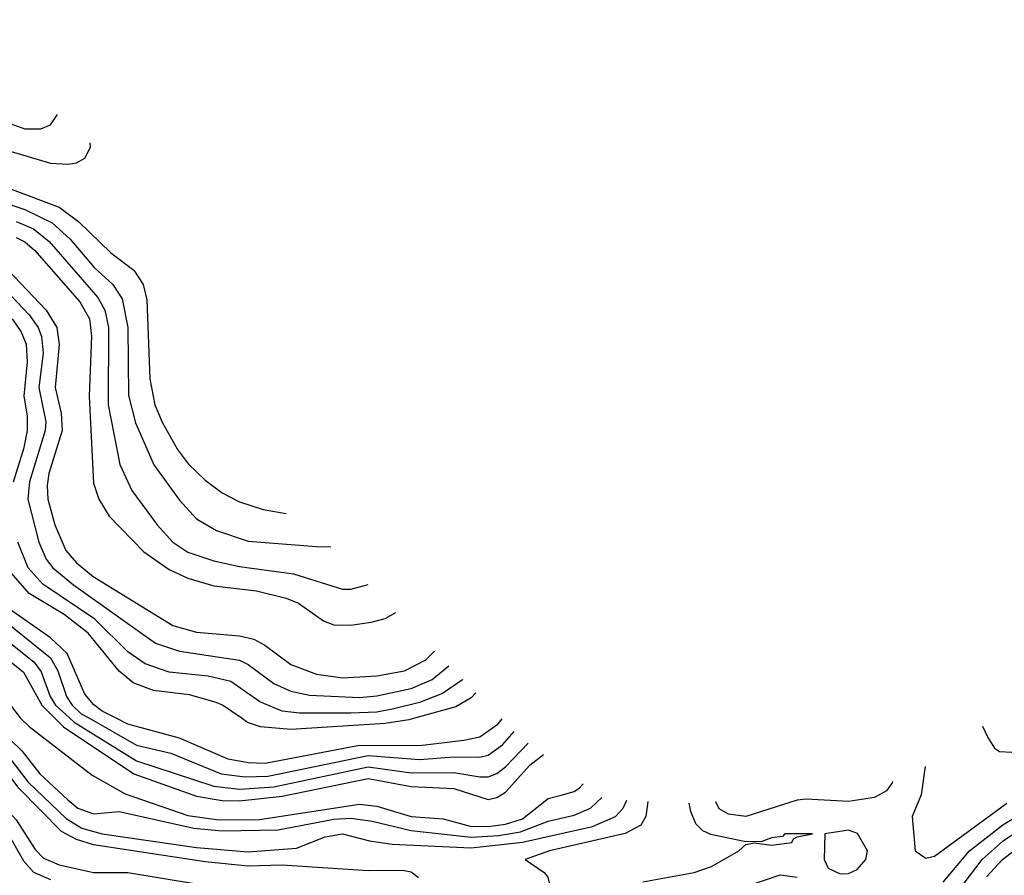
# Model space of a CAD drawing. Header units: inches. Extents: x 884549 to 1028252, y 526810 to 653624.
# Tile 418 of 656: x 908738 to 911033, y 639633 to 641627. Entities that reach past the tile are written whole.
import ezdxf

# ---------------------------------------------------------------- set-up
doc = ezdxf.new("R2010")
doc.units = ezdxf.units.IN
doc.header["$MEASUREMENT"] = 0
for name, color, linetype in [('A9603', 7, 'Continuous'), ('A9604', 7, 'Continuous'), ('A9613', 7, 'Continuous')]:
    doc.layers.add(name, color=color, linetype=linetype)

msp = doc.modelspace()

# ---------------------------------------------------------------- linework, layer by layer
at = {"layer": 'A9603', "color": 5}
for points, elevation in [([(908298.5, 640000), (908299.1, 639999.1), (908330, 639969.8), (908390, 639942.3), (908467.6, 639927.6), (908481.3, 639921.3), (908536.7, 639876.7), (908630, 639812.4), (908710, 639731.8), (908746.8, 639666.8), (908770, 639641), (908810, 639623.2)], 3260), ([(908377.4, 640000), (908410, 639992.3), (908490, 639988.1), (908530, 639969.4), (908584.2, 639904.2), (908650, 639849.5), (908730, 639762.5), (908773.6, 639693.6), (908793.4, 639673.4), (908830, 639657.5), (908910, 639639.8), (908990, 639640.1), (909230, 639600.1)], 3280), ([(909667.2, 639627.2), (909650, 639640.3), (909630, 639644.6), (909550, 639643.6), (909350, 639656.9), (909270, 639654.7), (909170, 639664.5), (908910, 639704.7), (908870, 639716.6), (908835.1, 639735.1), (908736.1, 639836.1), (908690, 639896.8), (908630, 639951.9), (908584.6, 640000)], 3320), ([(908620.9, 640000), (908711.2, 639911.2), (908757.8, 639850), (908845.8, 639765.8), (908883, 639743), (908929.7, 639729.7), (909150, 639697.8), (909270, 639688.2), (909383.1, 639696.9), (909450, 639722.6), (909490, 639730.2), (909553.5, 639713.5), (909606, 639706), (909790, 639697.4), (909910, 639710.3), (910000, 639730.7)], 3340), ([(908662.7, 640000), (908743.1, 639923.1), (908785.1, 639870), (908850, 639808.9), (908873.2, 639790), (908910, 639776.8), (908970, 639782), (909143.4, 639743.4), (909210, 639737.3), (909340.5, 639739.5), (909470, 639764.3), (909510, 639766.8), (909559.6, 639759.6), (909650, 639737.7), (909790, 639722.4), (909853.9, 639726.1), (909905.2, 639734.8), (909970, 639759.8), (910000, 639766.5)], 3360), ([(908739.2, 640000), (908739.5, 639999.5), (908760.1, 639980.1), (908907, 639867), (908983.5, 639823.5), (909130, 639772.3), (909202.2, 639762.2), (909296.6, 639763.4), (909530, 639799.2), (909570, 639794.6), (909650, 639770.4), (909724.6, 639764.6), (909787.9, 639747.9), (909830, 639747.2), (909870, 639752.3), (909910, 639765.3), (909970, 639812), (910000, 639820.3)], 3380), ([(908819.2, 640000), (908839.6, 639979.6), (909003.7, 639870), (909150, 639817.5), (909210, 639807.8), (909250, 639806.5), (909350, 639817.7), (909550, 639859.1), (909650, 639840.4), (909750, 639835.5), (909830, 639810.3), (909850, 639814.3), (909870, 639826.7), (909926.8, 639890), (909958.6, 639914.8)], 3420), ([(908853.8, 640000), (908864.5, 639990), (909010, 639900.4), (909190, 639841.1), (909250, 639833.8), (909330, 639839.5), (909550, 639886.4), (909650, 639872.5), (909750, 639873.2), (909810, 639862.6), (909830, 639862.9), (909849.8, 639870.2), (909870, 639886.2), (909922.7, 639941.2)], 3440), ([(908899, 640000), (909010, 639936.7), (909090, 639918), (909207.5, 639870), (909263, 639863), (909315.9, 639864.1), (909550, 639912.4), (909670, 639903.2), (909750, 639909.5), (909810, 639908.7), (909830, 639913.6), (909862.9, 639937.1), (909890.4, 639968.6)], 3460), ([(909861.6, 639997.6), (909850, 639983.1), (909810, 639955.2), (909772.9, 639947.1), (909670, 639935), (909530, 639935.8), (909310, 639894.2), (909270, 639895.5), (909223.7, 639903.7), (909110, 639952.7), (908990, 639985.9), (908961.4, 640000)], 3480), ([(909661.5, 640000), (909644.7, 639995.3), (909590, 639987.2), (909370, 639972.8), (909299, 639979), (909269.2, 639989.2), (909253.8, 640000)], 3520), ([(910000, 639696.3), (909972.7, 639690), (909916.1, 639670), (909960, 639640), (909968.7, 639628.7), (909972.5, 639612.5), (909950.9, 639450.9), (909949.9, 639410.1), (909957.8, 639330), (909977.4, 639250), (910000, 639188)], 3320)]:
    msp.add_lwpolyline(points, dxfattribs=dict(at, elevation=elevation))
at = {"layer": 'A9604', "color": 5}
for points, elevation in [([(908290.3, 641627.3), (908270, 641619.9), (908254, 641606), (908248.2, 641590), (908252, 641570), (908262.6, 641550), (908310, 641491.8), (908357, 641450), (908439.9, 641399.9), (908490, 641380.2), (908528.8, 641371.2), (908610, 641366), (908650, 641351.7), (908710, 641322.1), (908810, 641293.1), (908850, 641290.5), (908870, 641294.1), (908890, 641304.6), (908903.1, 641330), (908902.4, 641340.1)], 3720), ([(908472.3, 641586.1), (908450, 641578.1), (908370, 641573.8), (908361.3, 641570), (908357.7, 641562.3), (908355.3, 641550), (908362.3, 641530), (908396, 641490), (908450, 641452.7), (908496.1, 641430), (908530, 641419.5), (908610, 641420.3), (908630, 641416), (908750, 641373.2), (908786.9, 641373.1), (908810, 641382.4), (908826.2, 641406.7)], 3740), ([(908610, 641273.1), (908830.2, 641190.2), (908876, 641156), (908950, 641084.3), (909003.9, 641043.9), (909025.3, 641010), (909034.4, 640974.4), (909041.2, 640790), (909053.1, 640730), (909069.6, 640689.6), (909105.4, 640625.4), (909131.4, 640591.4), (909170, 640554.2), (909210, 640524.5), (909250, 640503.6), (909305.5, 640485.5), (909358.8, 640476.6)], 3680), ([(908590, 641238.5), (908750, 641185.1), (908813.8, 641153.8), (908855.7, 641115.7), (908911.7, 641050), (908955.1, 641010), (908976.6, 640976.6), (908989.8, 640910), (908991.7, 640751.7), (909007.5, 640687.5), (909050.5, 640590), (909110, 640507.5), (909150, 640464.4), (909196.7, 640436.7), (909270, 640412.3), (909430, 640399.7), (909463, 640398.9)], 3660), ([(908730, 641156.9), (908770, 641139.6), (908806.9, 641110), (908919.6, 640979.6), (908936.3, 640950), (908944.5, 640910), (908944.1, 640730), (908970.9, 640590.9), (908999.1, 640530), (909058, 640450), (909094.7, 640410), (909130, 640386.5), (909190, 640366.1), (909250, 640353.2), (909376, 640336), (909490, 640300.4), (909510, 640300.4), (909550, 640311.1)], 3640), ([(908730, 641119.5), (908750, 641109.3), (908772.6, 641090), (908878.2, 640970), (908900.2, 640930), (908905.2, 640890), (908900.1, 640750), (908910, 640547.4), (908922, 640510), (908946.5, 640470), (909026.9, 640386.9), (909086.1, 640346.1), (909130, 640325.9), (909190, 640307.8), (909290, 640296.4), (909359.3, 640279.3), (909387.7, 640267.7), (909446.3, 640226.3), (909470, 640217.1), (909510, 640216.3), (909557.1, 640222.9), (909590, 640232), (909614.9, 640246)], 3620), ([(908710, 641044.7), (908799.9, 640950), (908824.7, 640910), (908829.9, 640870), (908820.3, 640770), (908834.7, 640710), (908836.5, 640670), (908806.1, 640570), (908801.7, 640541.7), (908803.1, 640510), (908819.4, 640450), (908845.3, 640390), (908870, 640361.2), (908908.9, 640330), (909095.1, 640215.1), (909150, 640200.1), (909250, 640191.5), (909283.4, 640183.4), (909309.6, 640169.6), (909370, 640124.3), (909430, 640102.2), (909490, 640093.5), (909570, 640098), (909634.6, 640110), (909684.6, 640135.4), (909704.5, 640155.8)], 3580), ([(908690, 641012.3), (908759.7, 640939.7), (908781.1, 640910), (908789, 640889), (908792.4, 640850), (908782.6, 640770), (908798.6, 640690), (908797.6, 640670), (908760.7, 640550), (908757.1, 640510), (908782.2, 640410), (908799.8, 640370), (908815.1, 640350), (908863.2, 640310), (909054.5, 640174.5), (909110, 640155.6), (909250, 640134.6), (909270, 640124.9), (909330, 640080.2), (909370, 640062.4), (909413.3, 640053.3), (909530, 640047.4), (909570, 640051.2), (909650, 640069), (909699.1, 640090), (909738.2, 640121.8)], 3560), ([(908723.4, 640550), (908748.5, 640630), (908756.2, 640670), (908756.2, 640703.8), (908748.2, 640750), (908756.1, 640830), (908753.4, 640870), (908741, 640901), (908720.8, 640930)], 3540), ([(909770.3, 640089.5), (909770, 640089.2), (909723, 640057), (909670, 640036.4), (909610, 640021.1), (909570, 640013.6), (909510, 640010.9), (909390, 640010.9), (909350, 640016.1), (909297.8, 640037.8), (909230, 640085.1), (909177.3, 640097.3), (909086.5, 640106.5), (909030, 640126.2), (908990, 640154.1), (908913.1, 640230), (908792, 640312), (908757.6, 640350), (908733.8, 640410)], 3540), ([(909253.8, 640000), (909210.7, 640030), (909195.8, 640035.8), (909133.8, 640053.8), (909050, 640063.9), (909002.1, 640082.1), (908970, 640109.3), (908897.4, 640197.4), (908841.2, 640241.2), (908760.2, 640290), (908707.6, 640350)], 3520), ([(908961.4, 640000), (908930, 640015.5), (908910.5, 640030.5), (908890, 640055.7), (908848.5, 640150), (908810, 640186.5), (908713.8, 640253.8)], 3480), ([(908704.5, 640224.5), (908810, 640140.1), (908826.6, 640110), (908846.6, 640050), (908860, 640030), (908881.4, 640010), (908899, 640000)], 3460), ([(908693.3, 640193.3), (908771.7, 640130), (908787.7, 640107.7), (908809, 640050), (908821.6, 640030), (908853.8, 640000)], 3440), ([(908670, 640168.6), (908746.7, 640106.7), (908789.1, 640030), (908819.2, 640000)], 3420), ([(908690, 640063.5), (908739.2, 640000)], 3380), ([(909801.3, 640058.3), (909790, 640046.6), (909754.1, 640025.9), (909661.5, 640000)], 3520)]:
    msp.add_lwpolyline(points, dxfattribs=dict(at, elevation=elevation))
at = {"layer": 'A9613', "color": 5}
for points, elevation in [([(910981.6, 639980.6), (910994.5, 639954.5), (911009.7, 639929.7), (911021.9, 639921.9), (911050, 639920.5), (911150, 639957.1), (911230, 639971.3), (911330, 639998.2), (911343.1, 640000)], 3320), ([(910848.6, 639886.8), (910838.8, 639821.2), (910817.8, 639770), (910824.9, 639690), (910850, 639672.9), (910870, 639678), (911038.8, 639801.2)], 3280), ([(910772.4, 639851.6), (910771.4, 639848.6), (910757.9, 639830), (910730, 639814.6), (910670, 639805.3), (910571.1, 639811.1), (910550, 639808.4), (910430, 639770.4), (910390, 639775.7), (910368.5, 639788.5), (910360.1, 639804.6)], 3260), ([(910000, 639820.3), (910030, 639828.5), (910042.8, 639837.2), (910051.4, 639846.4)], 3380), ([(910000, 639766.5), (910030, 639773.2), (910068, 639790), (910094.6, 639814.5)], 3360), ([(910000, 639730.7), (910072.8, 639747.2), (910126.8, 639770), (910144.6, 639790), (910153.2, 639808.8)], 3340), ([(910202.2, 639805), (910197.1, 639770), (910185.4, 639750), (910149.1, 639730.9), (910000, 639696.3)], 3320), ([(910190, 639618.4), (910310, 639639.8), (910350, 639653.5), (910413.7, 639690), (910430, 639705.3), (910450, 639709), (910490, 639703.2), (910537.2, 639710), (910541.5, 639718.5), (910550, 639722.8), (910586, 639730), (910521, 639730), (910515.9, 639724.1), (910490, 639720.9), (910467.8, 639712.2), (910430, 639711.4), (910348.6, 639728.6), (910330, 639737.1), (910313.5, 639753.5), (910302.1, 639782.1), (910298.5, 639801.1)], 3280), ([(910890, 639617.2), (910952, 639690), (911029.2, 639750.8), (911078.8, 639781.2)], 3260), ([(910910, 639576), (910981, 639670), (911030, 639713.8), (911110, 639766.9)], 3240), ([(910991.2, 639630), (911028.2, 639670), (911106.5, 639730)], 3220), ([(910430, 639607.6), (910510, 639634.4), (910550, 639629)], 3260)]:
    msp.add_lwpolyline(points, dxfattribs=dict(at, elevation=elevation))
at = {"layer": 'A9613', "color": 5, "elevation": 3280}
msp.add_lwpolyline([(910670, 639738.5), (910614.8, 639730), (910612.6, 639670), (910622.4, 639650), (910650, 639636.6), (910670, 639637.9), (910690, 639647.2), (910709.9, 639670), (910713.7, 639690), (910690.6, 639730.6)], close=True, dxfattribs=at)

doc.saveas('drawing.dxf')
